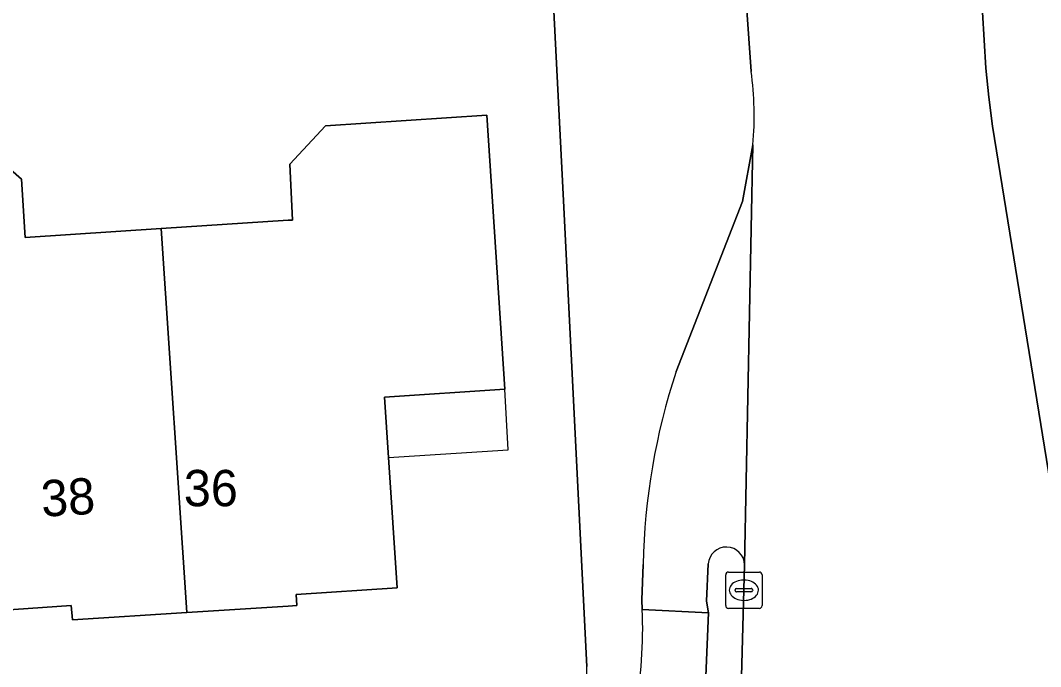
# Model space of a CAD drawing. Extents: x 159626 to 160723, y 388173 to 389416.
# Drawn here: x 160492.63 to 160520.73, y 388357.32 to 388375.12 of the extents above; entities that cross this region are included whole.
import ezdxf

# ---------------------------------------------------------------- set-up
doc = ezdxf.new("R2010")
doc.units = 0
for name, color, linetype in [('IMGEO_Erf', 7, 'Continuous'), ('IMGEO_Fietspad_open', 7, 'Continuous'), ('IMGEO_Kolk', 7, 'Continuous'), ('IMGEO_Muur', 7, 'Continuous'), ('IMGEO_Pand', 7, 'Continuous'), ('IMGEO_Pand_nummerreeks', 7, 'Continuous'), ('IMGEO_Pand_overbouw', 7, 'Continuous'), ('IMGEO_Rijbaan_lokaal_gesloten', 7, 'Continuous'), ('IMGEO_Verkeerseiland_open', 7, 'Continuous'), ('IMGEO_Voetpad_open', 7, 'Continuous')]:
    doc.layers.add(name, color=color, linetype=linetype)

msp = doc.modelspace()

# ---------------------------------------------------------------- linework, layer by layer
at = {"layer": 'IMGEO_Erf'}
for points in [[(160508.234, 388357.323), (160507.575, 388370.333), (160507.218, 388377.374), (160505.042, 388420.291)], [(160491.665, 388371.613), (160492.654, 388370.749), (160492.758, 388369.142), (160496.509, 388369.388), (160500, 388369.617), (160500.124, 388369.625), (160500.049, 388371.163), (160501.029, 388372.223), (160505.478, 388372.515), (160505.972, 388364.966), (160502.66, 388364.748), (160502.769, 388363.082), (160503.004, 388359.489), (160500.223, 388359.306), (160500.242, 388359.004), (160500, 388358.989), (160497.214, 388358.813), (160494.066, 388358.615), (160494.023, 388359.004), (160491.251, 388358.811)]]:
    msp.add_lwpolyline(points, dxfattribs=at)
msp.add_arc((160506.27, 388357.317), 1.964, 277.0727, 0.1789, dxfattribs=at)
at = {"layer": 'IMGEO_Fietspad_open'}
for points in [[(160512.576, 388360.127), (160512.804, 388371.7), (160512.518, 388370.135), (160510.693, 388365.453)], [(160509.782, 388360.137), (160509.746, 388359.16), (160509.759, 388358.895), (160511.58, 388358.806), (160511.529, 388359.129), (160511.576, 388360.152)], [(160511.363, 388355.894), (160511.38, 388356.031), (160511.507, 388357.057), (160511.58, 388358.806), (160509.759, 388358.895)]]:
    msp.add_lwpolyline(points, dxfattribs=at)
for centre, radius, start, end in [((160527.761, 388359.792), 17.982, 161.6507, 178.9008), ((160512.075, 388360.115), 0.501, 1.3248, 175.811), ((160496.94, 388358.397), 12.829, 337.3587, 2.2264)]:
    msp.add_arc(centre, radius, start, end, dxfattribs=at)
at = {"layer": 'IMGEO_Kolk'}
for p, q in [((160512.056, 388359.002), (160512.056, 388359.854)), ((160512.131, 388359.928), (160512.983, 388359.928)), ((160513.057, 388359.854), (160513.057, 388359.002)), ((160512.544, 388359.708), (160512.569, 388359.708)), ((160512.315, 388359.422), (160512.315, 388359.434)), ((160512.753, 388359.385), (160512.355, 388359.385)), ((160512.358, 388359.471), (160512.756, 388359.471)), ((160512.799, 388359.434), (160512.799, 388359.422)), ((160512.567, 388359.148), (160512.542, 388359.148)), ((160512.983, 388358.928), (160512.131, 388358.928))]:
    msp.add_line(p, q, dxfattribs=at)
for points in [[(160512.056, 388359.002), (160512.056, 388359.854)], [(160512.131, 388359.928), (160512.983, 388359.928)], [(160513.057, 388359.854), (160513.057, 388359.002)], [(160512.983, 388358.928), (160512.131, 388358.928)]]:
    msp.add_lwpolyline(points, dxfattribs=at)
for centre, radius, start, end in [((160512.133, 388359.852), 0.0765, 91.552, 178.448), ((160512.133, 388359.852), 0.0765, 91.552, 178.448), ((160512.981, 388359.852), 0.0765, 1.552, 88.448), ((160512.981, 388359.852), 0.0765, 1.552, 88.448), ((160512.355, 388359.431), 0.0403, 85.8775, 175.7526), ((160512.352, 388359.421), 0.0366, 178.938, 274.7102), ((160512.756, 388359.428), 0.043, 264.8664, 352.4533), ((160512.76, 388359.433), 0.0386, 1.7309, 96.639), ((160512.133, 388359.004), 0.0765, 181.552, 268.448), ((160512.133, 388359.004), 0.0765, 181.552, 268.448), ((160512.981, 388359.004), 0.0765, 271.552, 358.448), ((160512.981, 388359.004), 0.0765, 271.552, 358.448)]:
    msp.add_arc(centre, radius, start, end, dxfattribs=at)
for centre, major_axis, ratio, start_param, end_param in [((160512.543, 388359.428), (-0.387, 0.002), 0.722429, 4.712389, 7.853982), ((160512.568, 388359.428), (-0.39, 0.002), 0.717154, 1.570796, 4.712389)]:
    msp.add_ellipse(centre, major_axis=major_axis, ratio=ratio, start_param=start_param, end_param=end_param, dxfattribs=at)
at = {"layer": 'IMGEO_Muur'}
msp.add_lwpolyline([(160507.575, 388370.333), (160507.218, 388377.374)], dxfattribs=at)
at = {"layer": 'IMGEO_Pand'}
for points in [[(160496.509, 388369.388), (160492.758, 388369.142), (160492.654, 388370.749), (160491.665, 388371.613), (160491.473, 388374.41), (160487.004, 388374.118), (160487.196, 388371.32), (160487.333, 388369.319), (160487.611, 388369.352), (160487.983, 388363.832), (160490.886, 388364.035), (160491.004, 388362.34), (160491.251, 388358.811), (160494.023, 388359.004), (160494.066, 388358.615), (160497.214, 388358.813)], [(160505.478, 388372.515), (160501.029, 388372.223), (160500.049, 388371.163), (160500.124, 388369.625), (160500, 388369.617), (160496.509, 388369.388), (160497.214, 388358.813), (160500, 388358.989), (160500.242, 388359.004), (160500.223, 388359.306), (160503.004, 388359.489), (160502.769, 388363.082), (160502.66, 388364.748), (160505.972, 388364.966)]]:
    msp.add_lwpolyline(points, close=True, dxfattribs=at)
at = {"layer": 'IMGEO_Pand_overbouw'}
msp.add_lwpolyline([(160502.769, 388363.082), (160506.063, 388363.298), (160505.972, 388364.966), (160502.66, 388364.748)], close=True, dxfattribs=at)
at = {"layer": 'IMGEO_Rijbaan_lokaal_gesloten'}
for points in [[(160509.296, 388427.933), (160509.318, 388427.594), (160509.559, 388423.817), (160509.584, 388423.421), (160509.62, 388423.064), (160509.744, 388420.783), (160509.841, 388419.526), (160510.1, 388415.751), (160510.115, 388415.515), (160510.844, 388404.101), (160511.278, 388397.307), (160512.001, 388385.974), (160512.416, 388379.189), (160512.431, 388378.792), (160512.485, 388377.946), (160512.558, 388376.585), (160512.758, 388373.72)], [(160523.625, 388345.675), (160523.421, 388346.831), (160521.911, 388356.453), (160521.368, 388360.083), (160519.408, 388372.214), (160519.307, 388373.009), (160519.22, 388373.807), (160518.943, 388378.448), (160518.528, 388385.161), (160518.057, 388392.76), (160516.6, 388416.221)], [(160512.804, 388371.7), (160512.576, 388360.127), (160512.495, 388357.052), (160512.232, 388344.634), (160512.225, 388344.305)]]:
    msp.add_lwpolyline(points, dxfattribs=at)
msp.add_arc((160504.015, 388372.51), 8.826, 354.7321, 7.877, dxfattribs=at)
at = {"layer": 'IMGEO_Verkeerseiland_open'}
msp.add_lwpolyline([(160511.576, 388360.152), (160511.529, 388359.129), (160511.58, 388358.806), (160511.507, 388357.057), (160512.495, 388357.052), (160512.576, 388360.127)], dxfattribs=at)
msp.add_arc((160512.075, 388360.115), 0.501, 1.3248, 175.811, dxfattribs=at)
at = {"layer": 'IMGEO_Voetpad_open'}
for points in [[(160500.653, 388488.259), (160502.409, 388460.978), (160502.473, 388459.978), (160504.835, 388423.287), (160505.042, 388420.291), (160507.218, 388377.374), (160507.575, 388370.333), (160508.234, 388357.323)], [(160518.057, 388392.76), (160518.557, 388392.732), (160519.08, 388385.199), (160518.528, 388385.161), (160518.943, 388378.448), (160519.22, 388373.807), (160519.307, 388373.009), (160519.408, 388372.214), (160521.368, 388360.083), (160521.911, 388356.453), (160523.024, 388356.667), (160523.088, 388356.278), (160523.396, 388354.413), (160533.911, 388355.068), (160533.761, 388357.171)], [(160512.758, 388373.72), (160512.558, 388376.585), (160512.485, 388377.946), (160512.431, 388378.792), (160512.416, 388379.189), (160511.917, 388379.159), (160511.502, 388385.944), (160512.001, 388385.974)], [(160510.693, 388365.453), (160512.518, 388370.135), (160512.804, 388371.7)], [(160509.759, 388358.895), (160509.746, 388359.16), (160509.782, 388360.137)]]:
    msp.add_lwpolyline(points, dxfattribs=at)
for centre, radius, start, end in [((160504.015, 388372.51), 8.826, 354.7321, 7.877), ((160527.761, 388359.792), 17.982, 161.6507, 178.9008), ((160496.94, 388358.397), 12.829, 337.3587, 2.2264), ((160506.27, 388357.317), 1.964, 277.0727, 0.1789)]:
    msp.add_arc(centre, radius, start, end, dxfattribs=at)

# ---------------------------------------------------------------- texts
at = {"layer": 'IMGEO_Pand_nummerreeks'}
msp.add_text('36', height=1, dxfattribs=at).set_placement((160497.129, 388361.741))
msp.add_text('38', height=1, rotation=3.3002, dxfattribs=at).set_placement((160493.222, 388361.449))

doc.saveas('drawing.dxf')
